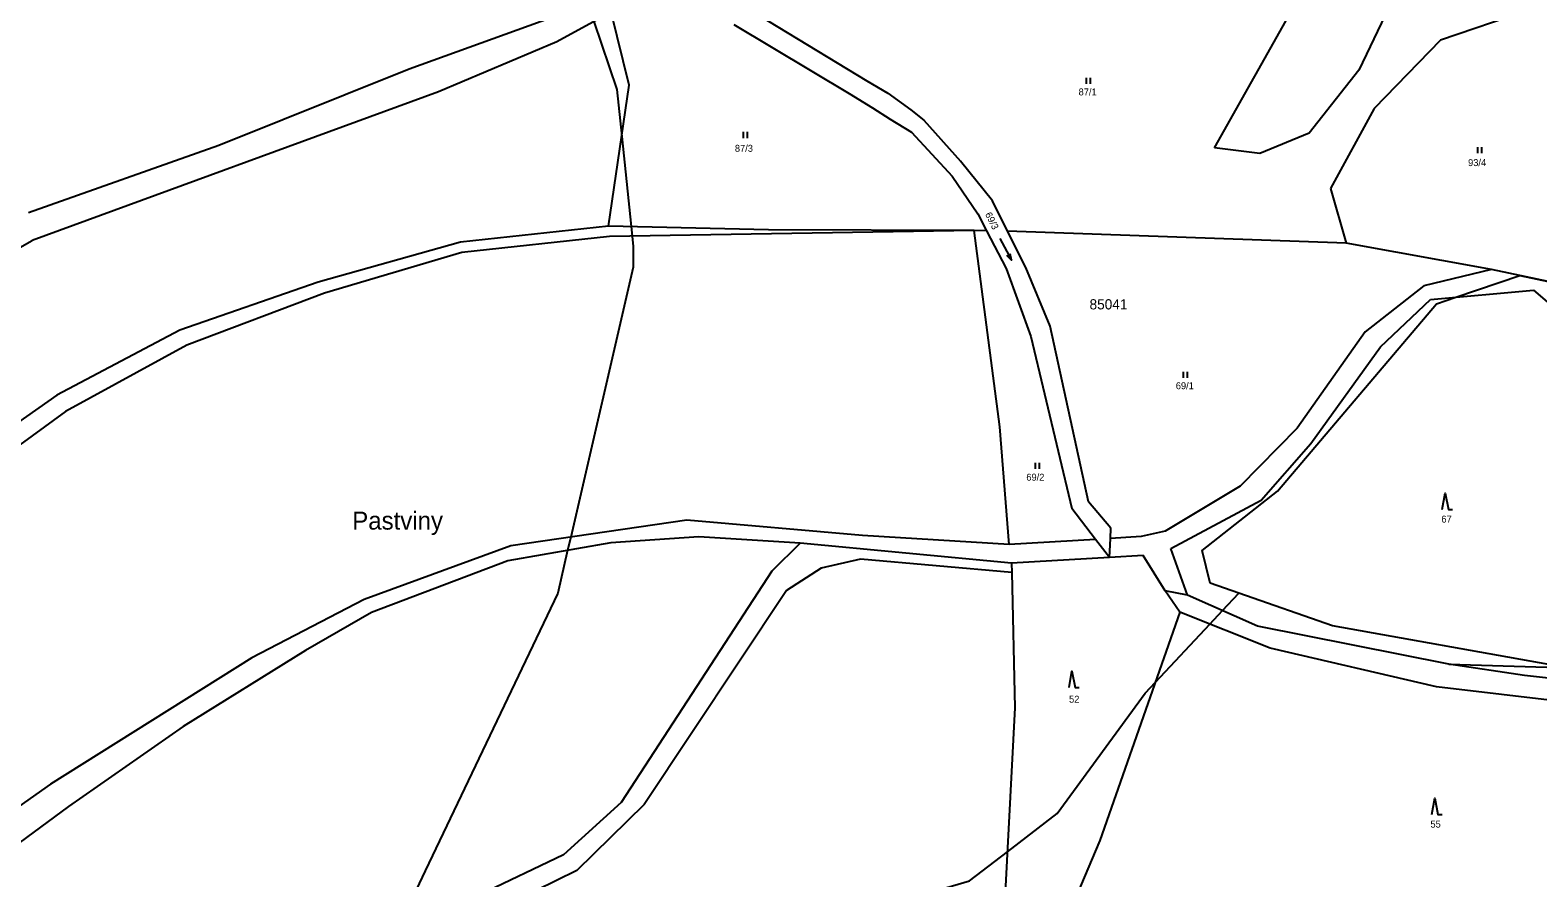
# Model space of a CAD drawing. Extents: x -547623 to -538651, y -1096714 to -1086522.
# Drawn here: x -544127.4 to -543757.7, y -1093148.8 to -1092940.9 of the extents above; entities that cross this region are included whole.
import ezdxf

# ---------------------------------------------------------------- set-up
doc = ezdxf.new("R2010")
doc.units = 0
for name, color, linetype in [('Vrstva 1', 7, 'Continuous'), ('Vrstva 25', 7, 'Continuous'), ('Vrstva 50', 7, 'Continuous'), ('Vrstva 52', 7, 'Continuous'), ('Vrstva 53', 7, 'Continuous'), ('Vrstva 86', 7, 'Continuous')]:
    doc.layers.add(name, color=color, linetype=linetype)

msp = doc.modelspace()

# ---------------------------------------------------------------- linework, layer by layer
at = {"layer": 'Vrstva 1'}
for points in [[(-543836.95, -1092969.8), (-543817.14, -1092934.62)], [(-543999.14, -1092937.73), (-544034.46, -1092950.45)], [(-543984.92, -1092936.51), (-543998.2, -1092943.76)], [(-543980.47, -1092954.4), (-543984.92, -1092936.51)], [(-543951.32, -1092935.71), (-543922.21, -1092953.33)], [(-543795.13, -1092937.21), (-543801.6, -1092950.74)], [(-543760.36, -1092936.15), (-543781.54, -1092943.38)], [(-543954.8, -1092939.52), (-543926.5, -1092956.42)], [(-543998.2, -1092943.76), (-544027.24, -1092956.06)], [(-543781.54, -1092943.38), (-543797.79, -1092960.14)], [(-544034.46, -1092950.45), (-544081.09, -1092969.2)], [(-543922.21, -1092953.33), (-543917.07, -1092956.35)], [(-543801.6, -1092950.74), (-543813.78, -1092966.19)], [(-544027.24, -1092956.06), (-544126.85, -1092992.5)], [(-543985.53, -1092988.98), (-543980.47, -1092954.4)], [(-543926.5, -1092956.42), (-543920.82, -1092959.93)], [(-543917.07, -1092956.35), (-543911.44, -1092960.47)], [(-543920.82, -1092959.93), (-543916.46, -1092962.71)], [(-543911.44, -1092960.47), (-543908.23, -1092962.95)], [(-543797.79, -1092960.14), (-543808.51, -1092979.78)], [(-543916.46, -1092962.71), (-543911.25, -1092965.92)], [(-543908.23, -1092962.95), (-543899.22, -1092973.01)], [(-543911.25, -1092965.92), (-543901.27, -1092976.7)], [(-543813.78, -1092966.19), (-543825.86, -1092971.17)], [(-544081.09, -1092969.2), (-544127.76, -1092985.68)], [(-543825.86, -1092971.17), (-543836.95, -1092969.8)], [(-543891.42, -1092982.75), (-543899.22, -1092973.01)], [(-543901.27, -1092976.7), (-543895, -1092985.92)], [(-543808.51, -1092979.78), (-543804.71, -1092993.19)], [(-543887.72, -1092990.17), (-543891.42, -1092982.75)], [(-543895, -1092985.92), (-543892.84, -1092990.09)], [(-543985.53, -1092988.98), (-544021.83, -1092992.92)], [(-543946.31, -1092989.86), (-543985.53, -1092988.98)], [(-543895.92, -1092990.05), (-543985.3, -1092991.55)], [(-543895.92, -1092990.05), (-543946.31, -1092989.86)], [(-543892.84, -1092990.09), (-543895.92, -1092990.05)], [(-543889.6, -1093038.2), (-543895.92, -1092990.05)], [(-543892.84, -1092990.09), (-543888.02, -1092999.4)], [(-543883.25, -1092999.11), (-543887.72, -1092990.17)], [(-543804.71, -1092993.19), (-543887.72, -1092990.17)], [(-544190.97, -1093029.02), (-544126.85, -1092992.5)], [(-544021.83, -1092992.92), (-544056.76, -1093002.71)], [(-543985.3, -1092991.55), (-544021.48, -1092995.46)], [(-543769.07, -1092999.6), (-543804.71, -1092993.19)], [(-544021.48, -1092995.46), (-544055.18, -1093005.45)], [(-543888.02, -1092999.4), (-543882.03, -1093016.05)], [(-543877.24, -1093013.48), (-543883.25, -1092999.11)], [(-543769.07, -1092999.6), (-543785.61, -1093003.59)], [(-543749.35, -1093003.78), (-543769.07, -1092999.6)], [(-544056.76, -1093002.71), (-544090.63, -1093014.49)], [(-544055.18, -1093005.45), (-544088.96, -1093018.15)], [(-543785.61, -1093003.59), (-543800.02, -1093014.88)], [(-543783.99, -1093006.95), (-543758.72, -1093004.7)], [(-543758.72, -1093004.7), (-543752.53, -1093010.03)], [(-543796.29, -1093018.61), (-543783.99, -1093006.95)], [(-544090.63, -1093014.49), (-544120.8, -1093030.43)], [(-543882.03, -1093016.05), (-543871.96, -1093058.24)], [(-543867.89, -1093056.58), (-543877.24, -1093013.48)], [(-543800.02, -1093014.88), (-543816.71, -1093038.5)], [(-544088.96, -1093018.15), (-544118.71, -1093034.46)], [(-543813.34, -1093042.3), (-543796.29, -1093018.61)], [(-544120.8, -1093030.43), (-544155.1, -1093054.47)], [(-544118.71, -1093034.46), (-544151.46, -1093058.33)], [(-543887.32, -1093067.09), (-543889.6, -1093038.2)], [(-543816.71, -1093038.5), (-543830.69, -1093052.73)], [(-543825.53, -1093056.17), (-543813.34, -1093042.3)], [(-543830.69, -1093052.73), (-543849.08, -1093063.78)], [(-543862.34, -1093063.06), (-543867.89, -1093056.58)], [(-543847.68, -1093068.03), (-543825.53, -1093056.17)], [(-543966.38, -1093061.09), (-544009.47, -1093067.4)], [(-543923.26, -1093064.85), (-543966.38, -1093061.09)], [(-543866.12, -1093065.8), (-543871.96, -1093058.24)], [(-543862.47, -1093065.58), (-543862.34, -1093063.06)], [(-543849.08, -1093063.78), (-543854.94, -1093065.12)], [(-544009.47, -1093067.4), (-544045.48, -1093080.55)], [(-543984.98, -1093066.61), (-544010.27, -1093071.06)], [(-543963.41, -1093065.15), (-543984.98, -1093066.61)], [(-543938.55, -1093066.72), (-543963.41, -1093065.15)], [(-543938.55, -1093066.72), (-543945.48, -1093073.6)], [(-543886.71, -1093071.6), (-543938.55, -1093066.72)], [(-543887.32, -1093067.09), (-543923.26, -1093064.85)], [(-543866.12, -1093065.8), (-543887.32, -1093067.09)], [(-543862.7, -1093070.23), (-543866.12, -1093065.8)], [(-543862.7, -1093070.23), (-543862.47, -1093065.58)], [(-543854.94, -1093065.12), (-543862.47, -1093065.58)], [(-543843.62, -1093079.48), (-543847.68, -1093068.03)], [(-544010.27, -1093071.06), (-544043.63, -1093083.73)], [(-543923.8, -1093070.62), (-543933.4, -1093072.89)], [(-543886.66, -1093073.94), (-543923.8, -1093070.62)], [(-543862.7, -1093070.23), (-543886.71, -1093071.6)], [(-543886.71, -1093071.6), (-543886.66, -1093073.94)], [(-543854.48, -1093069.76), (-543862.7, -1093070.23)], [(-543849.04, -1093078.42), (-543854.48, -1093069.76)], [(-543945.48, -1093073.6), (-543982.45, -1093130.36)], [(-543933.4, -1093072.89), (-543941.94, -1093078.36)], [(-543886.66, -1093073.94), (-543885.89, -1093107.07)], [(-543941.94, -1093078.36), (-543976.79, -1093130.85)], [(-543845.45, -1093083.68), (-543849.04, -1093078.42)], [(-543843.62, -1093079.48), (-543849.04, -1093078.42)], [(-543826.42, -1093087.06), (-543843.62, -1093079.48)], [(-544045.48, -1093080.55), (-544073.04, -1093094.85)], [(-544043.63, -1093083.73), (-544059.83, -1093093.03)], [(-543845.45, -1093083.68), (-543865.08, -1093139.63)], [(-543823.34, -1093092.46), (-543845.45, -1093083.68)], [(-543779.53, -1093096.38), (-543826.42, -1093087.06)], [(-544059.83, -1093093.03), (-544089.85, -1093111.7)], [(-543782.56, -1093101.95), (-543823.34, -1093092.46)], [(-544073.04, -1093094.85), (-544122.39, -1093125.8)], [(-543779.53, -1093096.38), (-543747.46, -1093097.41)], [(-543760.93, -1093099.2), (-543779.53, -1093096.38)], [(-543725.41, -1093103.08), (-543760.93, -1093099.2)], [(-543750.62, -1093105.72), (-543782.56, -1093101.95)], [(-543885.89, -1093107.07), (-543888.99, -1093166.48)], [(-544089.85, -1093111.7), (-544117.96, -1093131.29)], [(-544122.39, -1093125.8), (-544198.43, -1093179.43)], [(-544117.96, -1093131.29), (-544148.9, -1093154.11)], [(-543982.45, -1093130.36), (-543996.61, -1093143.15)], [(-543976.79, -1093130.85), (-543993.33, -1093146.99)], [(-543865.08, -1093139.63), (-543878.17, -1093170.57)], [(-543996.61, -1093143.15), (-544037.58, -1093162.78)], [(-543993.33, -1093146.99), (-544063.15, -1093181.37)]]:
    msp.add_lwpolyline(points, dxfattribs=at)
at = {"layer": 'Vrstva 25'}
for p, q in [((-543868.38, -1092954.07), (-543868.38, -1092952.57)), ((-543867.38, -1092954.07), (-543867.38, -1092952.57)), ((-543952.48, -1092967.39), (-543952.48, -1092965.89)), ((-543951.48, -1092967.39), (-543951.48, -1092965.89)), ((-543772.38, -1092971.12), (-543772.38, -1092969.62)), ((-543771.38, -1092971.12), (-543771.38, -1092969.62)), ((-543844.58, -1093026.21), (-543844.58, -1093024.71)), ((-543843.58, -1093026.21), (-543843.58, -1093024.71)), ((-543880.88, -1093048.51), (-543880.88, -1093047.01)), ((-543879.88, -1093048.51), (-543879.88, -1093047.01))]:
    msp.add_line(p, q, dxfattribs=at)
for points in [[(-543889.59, -1092991.99), (-543886.77, -1092997.29), (-543887.03, -1092995.73)], [(-543886.77, -1092997.29), (-543887.91, -1092996.2)], [(-543781.1, -1093058.46), (-543780.4, -1093054.46), (-543779.6, -1093058.46), (-543778.6, -1093058.46)], [(-543872.61, -1093102.09), (-543871.91, -1093098.09), (-543871.11, -1093102.09), (-543870.11, -1093102.09)], [(-543783.67, -1093133.28), (-543782.97, -1093129.28), (-543782.17, -1093133.28), (-543781.17, -1093133.28)]]:
    msp.add_lwpolyline(points, dxfattribs=at)
at = {"layer": 'Vrstva 52'}
for points in [[(-543989.17, -1092938.83), (-543983.5, -1092955.5), (-543982.31, -1092966.97), (-543980.01, -1092989.1), (-543979.76, -1092991.46), (-543979.5, -1092994), (-543979.5, -1092999), (-543994.82, -1093065.25), (-543995.57, -1093068.47), (-543998, -1093079), (-544030.47, -1093147.12), (-544038.02, -1093162.95), (-544041.78, -1093170.85), (-544044, -1093175.5), (-544061, -1093203)], [(-543831, -1093079), (-543838, -1093076.5), (-543840, -1093068.5), (-543821.5, -1093054), (-543782.5, -1093008), (-543777.79, -1093006.4), (-543762.12, -1093001.07), (-543749.35, -1093003.78)], [(-543990.5, -1093177), (-543980.98, -1093174.2), (-543897, -1093149.5), (-543887.73, -1093142.39), (-543875.5, -1093133), (-543854, -1093103.5), (-543851.45, -1093100.79), (-543838.12, -1093086.59), (-543835.01, -1093083.27), (-543831, -1093079)], [(-543808, -1093087), (-543831, -1093079)], [(-543535.5, -1093155), (-543550.88, -1093150.92), (-543592, -1093140), (-543637, -1093123.5), (-543665.5, -1093109), (-543689, -1093101), (-543700.2, -1093097.19), (-543711.56, -1093093.33), (-543714, -1093092.5), (-543729.48, -1093091.13), (-543731, -1093091), (-543743.7, -1093093.91), (-543750, -1093095.35), (-543755, -1093096.5), (-543808, -1093087)]]:
    msp.add_lwpolyline(points, dxfattribs=at)

# ---------------------------------------------------------------- texts
at = {"layer": 'Vrstva 50'}
msp.add_text('Pastviny', height=4.4, dxfattribs=at).set_placement((-544048.38, -1093063.4))
at = {"layer": 'Vrstva 53'}
msp.add_text('85041', height=2.5, dxfattribs=at).set_placement((-543867.6, -1093009.4))
at = {"layer": 'Vrstva 86'}
for s, p in [('87/1', (-543870.28, -1092956.92)), ('87/3', (-543954.56, -1092970.74)), ('93/4', (-543774.78, -1092974.25)), ('69/1', (-543846.45, -1093028.97)), ('69/2', (-543883.1, -1093051.4)), ('67', (-543781.32, -1093061.68)), ('52', (-543872.62, -1093105.84)), ('55', (-543784.01, -1093136.49))]:
    msp.add_text(s, height=1.7, dxfattribs=at).set_placement(p)
msp.add_text('69/3', height=1.7, rotation=296.2372, dxfattribs=at).set_placement((-543893.27, -1092986.05))

doc.saveas('drawing.dxf')
